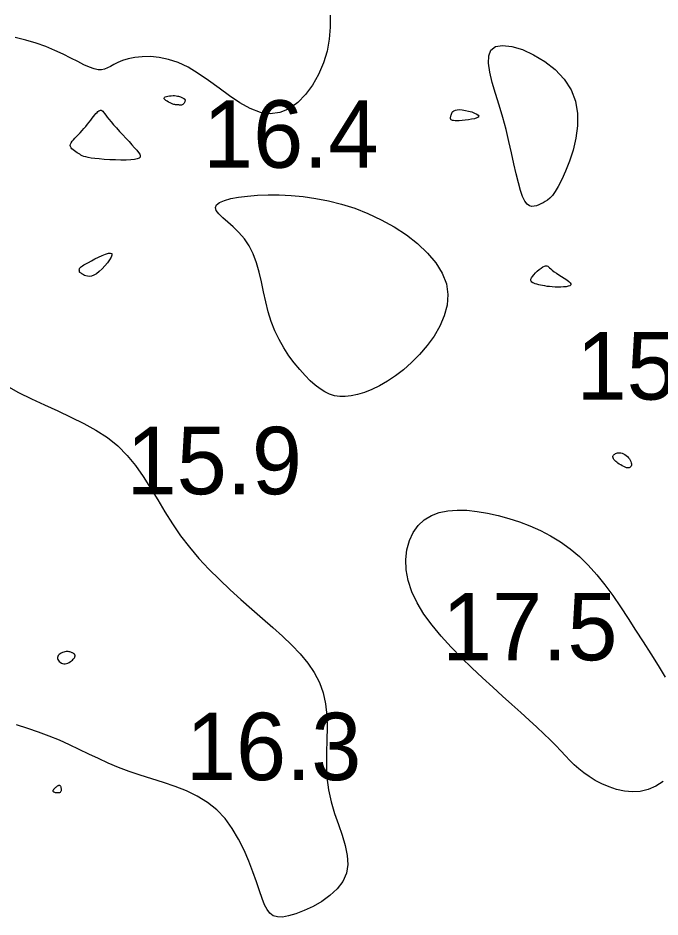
# Model space of a CAD drawing. Extents: x 3040093 to 3056816, y 408076 to 509144.
# Drawn here: x 3045643.6 to 3045691.2, y 434260.6 to 434327.2 of the extents above; entities that cross this region are included whole.
import ezdxf

# ---------------------------------------------------------------- set-up
doc = ezdxf.new("R2010")
doc.units = 0
doc.layers.add('V-CHAN-CONT-EL17', color=7, linetype='Continuous')
doc.layers.add('V-TOPO-SOUN-0610', color=7, linetype='Continuous')

msp = doc.modelspace()

# ---------------------------------------------------------------- linework, layer by layer
at = {"layer": 'V-CHAN-CONT-EL17'}
for points in [[(3045666.753, 434327.455), (3045666.767, 434326.563), (3045666.697, 434325.675), (3045666.532, 434324.791), (3045666.266, 434323.913), (3045665.904, 434323.066), (3045665.458, 434322.276), (3045664.938, 434321.57), (3045664.355, 434320.975), (3045663.718, 434320.519), (3045663.038, 434320.229), (3045662.326, 434320.132), (3045661.592, 434320.243), (3045660.839, 434320.532), (3045660.075, 434320.955), (3045659.302, 434321.47), (3045658.527, 434322.035), (3045657.753, 434322.607), (3045656.985, 434323.142), (3045656.228, 434323.598), (3045655.487, 434323.942), (3045654.769, 434324.179), (3045654.082, 434324.32), (3045653.432, 434324.381), (3045652.828, 434324.374), (3045652.277, 434324.314), (3045651.787, 434324.212), (3045651.364, 434324.085), (3045651.013, 434323.943), (3045650.721, 434323.798), (3045650.47, 434323.661), (3045650.245, 434323.543), (3045650.028, 434323.454), (3045649.804, 434323.405), (3045649.554, 434323.405), (3045649.263, 434323.467), (3045648.917, 434323.596), (3045648.513, 434323.783), (3045648.054, 434324.015), (3045647.54, 434324.279), (3045646.972, 434324.56), (3045646.353, 434324.847), (3045645.682, 434325.125), (3045644.962, 434325.381), (3045644.198, 434325.606), (3045643.418, 434325.802)], [(3045642.736, 434300.002), (3045643.661, 434299.484), (3045644.618, 434299.004), (3045645.596, 434298.549), (3045646.578, 434298.105), (3045647.549, 434297.656), (3045648.494, 434297.187), (3045649.398, 434296.683), (3045650.245, 434296.129), (3045651.02, 434295.511), (3045651.713, 434294.816), (3045652.337, 434294.056), (3045652.911, 434293.242), (3045653.453, 434292.388), (3045653.981, 434291.508), (3045654.515, 434290.616), (3045655.072, 434289.725), (3045655.671, 434288.847), (3045656.326, 434287.996), (3045657.032, 434287.171), (3045657.777, 434286.372), (3045658.551, 434285.597), (3045659.345, 434284.847), (3045660.147, 434284.119), (3045660.947, 434283.412), (3045661.736, 434282.727), (3045662.501, 434282.059), (3045663.232, 434281.402), (3045663.918, 434280.748), (3045664.546, 434280.087), (3045665.105, 434279.41), (3045665.583, 434278.71), (3045665.969, 434277.977), (3045666.252, 434277.202), (3045666.425, 434276.38), (3045666.51, 434275.518), (3045666.532, 434274.624), (3045666.518, 434273.708), (3045666.495, 434272.78), (3045666.489, 434271.848), (3045666.527, 434270.922), (3045666.635, 434270.012), (3045666.829, 434269.126), (3045667.086, 434268.267), (3045667.369, 434267.438), (3045667.644, 434266.641), (3045667.877, 434265.878), (3045668.032, 434265.153), (3045668.076, 434264.468), (3045667.972, 434263.824), (3045667.697, 434263.225), (3045667.277, 434262.676), (3045666.746, 434262.179), (3045666.139, 434261.741), (3045665.493, 434261.366), (3045664.844, 434261.057), (3045664.225, 434260.821), (3045663.675, 434260.661), (3045663.218, 434260.581), (3045662.847, 434260.586), (3045662.547, 434260.676), (3045662.3, 434260.856), (3045662.09, 434261.129), (3045661.9, 434261.496), (3045661.715, 434261.961), (3045661.517, 434262.527), (3045661.292, 434263.191), (3045661.031, 434263.932), (3045660.729, 434264.724), (3045660.378, 434265.541), (3045659.971, 434266.356), (3045659.503, 434267.143), (3045658.967, 434267.876), (3045658.356, 434268.527), (3045657.667, 434269.079), (3045656.912, 434269.541), (3045656.106, 434269.929), (3045655.266, 434270.262), (3045654.405, 434270.554), (3045653.541, 434270.825), (3045652.687, 434271.089), (3045651.861, 434271.365), (3045651.072, 434271.666), (3045650.315, 434271.987), (3045649.582, 434272.324), (3045648.863, 434272.669), (3045648.149, 434273.015), (3045647.429, 434273.357), (3045646.696, 434273.686), (3045645.939, 434273.997), (3045645.151, 434274.286), (3045644.339, 434274.562), (3045643.508, 434274.839)], [(3045691.441, 434270.626), (3045690.906, 434270.278), (3045690.34, 434270.033), (3045689.757, 434269.898), (3045689.167, 434269.863), (3045688.578, 434269.915), (3045687.999, 434270.039), (3045687.438, 434270.223), (3045686.906, 434270.452), (3045686.41, 434270.712), (3045685.958, 434270.991), (3045685.557, 434271.277), (3045685.196, 434271.571), (3045684.86, 434271.877), (3045684.536, 434272.198), (3045684.21, 434272.538), (3045683.869, 434272.902), (3045683.497, 434273.292), (3045683.081, 434273.713), (3045682.611, 434274.168), (3045682.087, 434274.657), (3045681.514, 434275.18), (3045680.895, 434275.738), (3045680.236, 434276.33), (3045679.54, 434276.957), (3045678.811, 434277.619), (3045678.055, 434278.316), (3045677.276, 434279.047), (3045676.494, 434279.808), (3045675.727, 434280.594), (3045674.995, 434281.398), (3045674.317, 434282.217), (3045673.713, 434283.044), (3045673.203, 434283.875), (3045672.807, 434284.704), (3045672.538, 434285.525), (3045672.395, 434286.327), (3045672.37, 434287.096), (3045672.455, 434287.821), (3045672.643, 434288.489), (3045672.925, 434289.088), (3045673.295, 434289.606), (3045673.744, 434290.029), (3045674.265, 434290.349), (3045674.85, 434290.571), (3045675.49, 434290.705), (3045676.176, 434290.758), (3045676.9, 434290.741), (3045677.653, 434290.662), (3045678.427, 434290.529), (3045679.212, 434290.353), (3045680.002, 434290.139), (3045680.79, 434289.885), (3045681.572, 434289.588), (3045682.345, 434289.244), (3045683.102, 434288.847), (3045683.84, 434288.395), (3045684.555, 434287.882), (3045685.24, 434287.306), (3045685.895, 434286.663), (3045686.522, 434285.96), (3045687.125, 434285.207), (3045687.71, 434284.411), (3045688.282, 434283.582), (3045688.846, 434282.728), (3045689.406, 434281.858), (3045689.967, 434280.98), (3045690.531, 434280.103), (3045691.083, 434279.23), (3045691.605, 434278.366)]]:
    msp.add_lwpolyline(points, dxfattribs=at)
for points in [[(3045679.289, 434320.77), (3045679.02, 434321.643), (3045678.78, 434322.47), (3045678.596, 434323.229), (3045678.5, 434323.896), (3045678.519, 434324.45), (3045678.683, 434324.869), (3045679.021, 434325.129), (3045679.55, 434325.214), (3045680.23, 434325.133), (3045681.011, 434324.899), (3045681.841, 434324.526), (3045682.67, 434324.028), (3045683.445, 434323.419), (3045684.116, 434322.712), (3045684.631, 434321.923), (3045684.952, 434321.066), (3045685.097, 434320.165), (3045685.094, 434319.246), (3045684.974, 434318.334), (3045684.768, 434317.454), (3045684.505, 434316.632), (3045684.215, 434315.894), (3045683.929, 434315.264), (3045683.67, 434314.762), (3045683.44, 434314.376), (3045683.234, 434314.088), (3045683.047, 434313.879), (3045682.873, 434313.732), (3045682.709, 434313.628), (3045682.549, 434313.549), (3045682.388, 434313.477), (3045682.223, 434313.399), (3045682.054, 434313.328), (3045681.882, 434313.28), (3045681.709, 434313.272), (3045681.536, 434313.324), (3045681.365, 434313.451), (3045681.197, 434313.672), (3045681.033, 434314.004), (3045680.875, 434314.458), (3045680.718, 434315.025), (3045680.559, 434315.687), (3045680.391, 434316.43), (3045680.212, 434317.236), (3045680.016, 434318.089), (3045679.799, 434318.973), (3045679.556, 434319.873)], [(3045655.002, 434320.907), (3045654.895, 434320.955), (3045654.785, 434321.009), (3045654.68, 434321.068), (3045654.586, 434321.13), (3045654.511, 434321.191), (3045654.463, 434321.25), (3045654.449, 434321.305), (3045654.475, 434321.352), (3045654.535, 434321.393), (3045654.623, 434321.427), (3045654.731, 434321.454), (3045654.854, 434321.473), (3045654.983, 434321.485), (3045655.112, 434321.49), (3045655.233, 434321.487), (3045655.342, 434321.477), (3045655.438, 434321.46), (3045655.522, 434321.439), (3045655.596, 434321.415), (3045655.66, 434321.389), (3045655.717, 434321.364), (3045655.767, 434321.339), (3045655.812, 434321.318), (3045655.853, 434321.3), (3045655.89, 434321.286), (3045655.922, 434321.273), (3045655.949, 434321.259), (3045655.971, 434321.243), (3045655.988, 434321.224), (3045655.999, 434321.2), (3045656.004, 434321.169), (3045656.002, 434321.13), (3045655.995, 434321.085), (3045655.982, 434321.036), (3045655.963, 434320.987), (3045655.939, 434320.938), (3045655.91, 434320.893), (3045655.875, 434320.854), (3045655.836, 434320.823), (3045655.793, 434320.803), (3045655.747, 434320.791), (3045655.698, 434320.786), (3045655.649, 434320.787), (3045655.601, 434320.791), (3045655.554, 434320.797), (3045655.51, 434320.803), (3045655.471, 434320.807), (3045655.436, 434320.808), (3045655.404, 434320.807), (3045655.371, 434320.806), (3045655.335, 434320.807), (3045655.293, 434320.812), (3045655.241, 434320.822), (3045655.177, 434320.841), (3045655.098, 434320.868)], [(3045675.687, 434319.762), (3045675.682, 434319.791), (3045675.68, 434319.822), (3045675.683, 434319.856), (3045675.689, 434319.895), (3045675.699, 434319.94), (3045675.712, 434319.99), (3045675.728, 434320.048), (3045675.747, 434320.113), (3045675.773, 434320.183), (3045675.811, 434320.252), (3045675.866, 434320.317), (3045675.943, 434320.373), (3045676.046, 434320.417), (3045676.18, 434320.445), (3045676.349, 434320.451), (3045676.556, 434320.435), (3045676.787, 434320.397), (3045677.026, 434320.343), (3045677.258, 434320.276), (3045677.466, 434320.2), (3045677.634, 434320.12), (3045677.747, 434320.04), (3045677.787, 434319.963), (3045677.745, 434319.893), (3045677.631, 434319.832), (3045677.462, 434319.778), (3045677.252, 434319.732), (3045677.018, 434319.694), (3045676.776, 434319.664), (3045676.543, 434319.642), (3045676.333, 434319.629), (3045676.159, 434319.623), (3045676.022, 434319.625), (3045675.915, 434319.633), (3045675.836, 434319.646), (3045675.778, 434319.664), (3045675.739, 434319.686), (3045675.714, 434319.71), (3045675.698, 434319.736)], [(3045647.51, 434317.898), (3045647.559, 434317.999), (3045647.633, 434318.106), (3045647.729, 434318.219), (3045647.842, 434318.338), (3045647.967, 434318.465), (3045648.101, 434318.599), (3045648.238, 434318.741), (3045648.376, 434318.891), (3045648.511, 434319.047), (3045648.643, 434319.205), (3045648.772, 434319.364), (3045648.895, 434319.519), (3045649.013, 434319.669), (3045649.123, 434319.811), (3045649.225, 434319.94), (3045649.317, 434320.056), (3045649.402, 434320.157), (3045649.479, 434320.242), (3045649.55, 434320.311), (3045649.615, 434320.362), (3045649.676, 434320.394), (3045649.734, 434320.408), (3045649.789, 434320.402), (3045649.843, 434320.375), (3045649.9, 434320.326), (3045649.963, 434320.256), (3045650.038, 434320.162), (3045650.127, 434320.045), (3045650.235, 434319.904), (3045650.366, 434319.737), (3045650.524, 434319.545), (3045650.711, 434319.327), (3045650.922, 434319.089), (3045651.149, 434318.839), (3045651.384, 434318.582), (3045651.62, 434318.325), (3045651.85, 434318.076), (3045652.065, 434317.841), (3045652.259, 434317.626), (3045652.424, 434317.437), (3045652.554, 434317.275), (3045652.643, 434317.137), (3045652.684, 434317.021), (3045652.672, 434316.926), (3045652.601, 434316.851), (3045652.464, 434316.794), (3045652.256, 434316.754), (3045651.974, 434316.727), (3045651.633, 434316.714), (3045651.249, 434316.713), (3045650.84, 434316.721), (3045650.424, 434316.739), (3045650.018, 434316.763), (3045649.641, 434316.792), (3045649.308, 434316.825), (3045649.034, 434316.861), (3045648.814, 434316.9), (3045648.638, 434316.941), (3045648.498, 434316.985), (3045648.384, 434317.032), (3045648.287, 434317.082), (3045648.197, 434317.136), (3045648.106, 434317.194), (3045648.007, 434317.255), (3045647.903, 434317.32), (3045647.8, 434317.39), (3045647.703, 434317.463), (3045647.618, 434317.541), (3045647.55, 434317.624), (3045647.507, 434317.71), (3045647.492, 434317.802)], [(3045662.173, 434305.46), (3045661.988, 434306.199), (3045661.824, 434306.944), (3045661.665, 434307.684), (3045661.496, 434308.406), (3045661.301, 434309.098), (3045661.064, 434309.747), (3045660.769, 434310.341), (3045660.407, 434310.871), (3045660.001, 434311.34), (3045659.579, 434311.753), (3045659.17, 434312.116), (3045658.804, 434312.436), (3045658.509, 434312.717), (3045658.315, 434312.966), (3045658.25, 434313.189), (3045658.337, 434313.389), (3045658.568, 434313.568), (3045658.928, 434313.724), (3045659.403, 434313.857), (3045659.979, 434313.964), (3045660.64, 434314.045), (3045661.372, 434314.1), (3045662.161, 434314.126), (3045662.993, 434314.122), (3045663.862, 434314.083), (3045664.763, 434314.002), (3045665.69, 434313.873), (3045666.639, 434313.689), (3045667.605, 434313.445), (3045668.581, 434313.134), (3045669.564, 434312.75), (3045670.545, 434312.289), (3045671.502, 434311.756), (3045672.411, 434311.161), (3045673.247, 434310.512), (3045673.987, 434309.817), (3045674.604, 434309.084), (3045675.076, 434308.323), (3045675.376, 434307.541), (3045675.49, 434306.747), (3045675.431, 434305.951), (3045675.225, 434305.163), (3045674.894, 434304.394), (3045674.463, 434303.652), (3045673.955, 434302.949), (3045673.393, 434302.294), (3045672.802, 434301.698), (3045672.201, 434301.168), (3045671.601, 434300.705), (3045671.006, 434300.307), (3045670.422, 434299.972), (3045669.856, 434299.697), (3045669.313, 434299.482), (3045668.799, 434299.324), (3045668.319, 434299.222), (3045667.878, 434299.173), (3045667.47, 434299.178), (3045667.088, 434299.237), (3045666.723, 434299.35), (3045666.368, 434299.517), (3045666.016, 434299.74), (3045665.659, 434300.016), (3045665.289, 434300.349), (3045664.902, 434300.735), (3045664.504, 434301.175), (3045664.104, 434301.663), (3045663.711, 434302.198), (3045663.334, 434302.776), (3045662.984, 434303.394), (3045662.668, 434304.05), (3045662.396, 434304.74)], [(3045648.196, 434308.391), (3045648.193, 434308.396), (3045648.191, 434308.401), (3045648.188, 434308.408), (3045648.186, 434308.416), (3045648.184, 434308.426), (3045648.182, 434308.439), (3045648.179, 434308.455), (3045648.175, 434308.475), (3045648.172, 434308.498), (3045648.169, 434308.524), (3045648.167, 434308.551), (3045648.167, 434308.58), (3045648.17, 434308.61), (3045648.175, 434308.64), (3045648.185, 434308.671), (3045648.199, 434308.701), (3045648.222, 434308.733), (3045648.26, 434308.77), (3045648.317, 434308.814), (3045648.399, 434308.869), (3045648.511, 434308.938), (3045648.657, 434309.023), (3045648.843, 434309.126), (3045649.071, 434309.249), (3045649.328, 434309.383), (3045649.597, 434309.515), (3045649.863, 434309.636), (3045650.11, 434309.733), (3045650.321, 434309.795), (3045650.481, 434309.812), (3045650.573, 434309.771), (3045650.587, 434309.666), (3045650.53, 434309.507), (3045650.415, 434309.31), (3045650.256, 434309.091), (3045650.064, 434308.863), (3045649.854, 434308.644), (3045649.638, 434308.447), (3045649.429, 434308.287), (3045649.238, 434308.178), (3045649.066, 434308.113), (3045648.912, 434308.087), (3045648.776, 434308.09), (3045648.658, 434308.115), (3045648.556, 434308.155), (3045648.469, 434308.201), (3045648.398, 434308.246), (3045648.341, 434308.284), (3045648.296, 434308.314), (3045648.263, 434308.337), (3045648.238, 434308.354), (3045648.221, 434308.366), (3045648.21, 434308.375), (3045648.204, 434308.382), (3045648.199, 434308.387)], [(3045681.764, 434308.083), (3045681.864, 434308.208), (3045681.985, 434308.339), (3045682.119, 434308.469), (3045682.259, 434308.591), (3045682.398, 434308.699), (3045682.529, 434308.787), (3045682.644, 434308.848), (3045682.739, 434308.877), (3045682.818, 434308.877), (3045682.889, 434308.85), (3045682.958, 434308.8), (3045683.034, 434308.73), (3045683.123, 434308.642), (3045683.232, 434308.541), (3045683.368, 434308.43), (3045683.536, 434308.312), (3045683.726, 434308.189), (3045683.925, 434308.065), (3045684.12, 434307.942), (3045684.298, 434307.824), (3045684.447, 434307.713), (3045684.554, 434307.613), (3045684.606, 434307.525), (3045684.595, 434307.453), (3045684.525, 434307.395), (3045684.407, 434307.351), (3045684.25, 434307.32), (3045684.065, 434307.3), (3045683.861, 434307.289), (3045683.647, 434307.288), (3045683.434, 434307.294), (3045683.23, 434307.306), (3045683.035, 434307.325), (3045682.851, 434307.347), (3045682.678, 434307.374), (3045682.515, 434307.404), (3045682.363, 434307.437), (3045682.221, 434307.47), (3045682.09, 434307.505), (3045681.971, 434307.539), (3045681.866, 434307.576), (3045681.777, 434307.617), (3045681.708, 434307.665), (3045681.662, 434307.722), (3045681.642, 434307.79), (3045681.65, 434307.872), (3045681.691, 434307.969)], [(3045687.939, 434294.364), (3045687.882, 434294.418), (3045687.837, 434294.465), (3045687.803, 434294.508), (3045687.777, 434294.547), (3045687.759, 434294.582), (3045687.746, 434294.615), (3045687.737, 434294.646), (3045687.73, 434294.675), (3045687.726, 434294.704), (3045687.725, 434294.733), (3045687.73, 434294.762), (3045687.741, 434294.79), (3045687.76, 434294.819), (3045687.787, 434294.849), (3045687.824, 434294.88), (3045687.871, 434294.911), (3045687.928, 434294.942), (3045687.993, 434294.969), (3045688.066, 434294.991), (3045688.147, 434295.004), (3045688.233, 434295.007), (3045688.323, 434294.997), (3045688.418, 434294.972), (3045688.516, 434294.931), (3045688.613, 434294.875), (3045688.709, 434294.805), (3045688.799, 434294.726), (3045688.882, 434294.64), (3045688.955, 434294.548), (3045689.016, 434294.453), (3045689.062, 434294.358), (3045689.09, 434294.265), (3045689.102, 434294.177), (3045689.096, 434294.095), (3045689.075, 434294.024), (3045689.038, 434293.965), (3045688.985, 434293.92), (3045688.918, 434293.892), (3045688.837, 434293.885), (3045688.743, 434293.898), (3045688.638, 434293.93), (3045688.528, 434293.977), (3045688.415, 434294.035), (3045688.302, 434294.1), (3045688.195, 434294.169), (3045688.097, 434294.239), (3045688.01, 434294.305)], [(3045647.762, 434279.747), (3045647.798, 434279.798), (3045647.824, 434279.844), (3045647.84, 434279.887), (3045647.848, 434279.926), (3045647.85, 434279.961), (3045647.846, 434279.992), (3045647.838, 434280.02), (3045647.826, 434280.045), (3045647.81, 434280.067), (3045647.791, 434280.087), (3045647.768, 434280.106), (3045647.741, 434280.124), (3045647.709, 434280.141), (3045647.673, 434280.159), (3045647.631, 434280.178), (3045647.584, 434280.199), (3045647.532, 434280.219), (3045647.475, 434280.238), (3045647.412, 434280.254), (3045647.343, 434280.265), (3045647.269, 434280.27), (3045647.189, 434280.267), (3045647.103, 434280.254), (3045647.012, 434280.23), (3045646.919, 434280.196), (3045646.828, 434280.153), (3045646.743, 434280.102), (3045646.668, 434280.043), (3045646.607, 434279.978), (3045646.563, 434279.908), (3045646.541, 434279.833), (3045646.544, 434279.754), (3045646.569, 434279.676), (3045646.614, 434279.599), (3045646.675, 434279.529), (3045646.75, 434279.467), (3045646.836, 434279.417), (3045646.929, 434279.381), (3045647.026, 434279.363), (3045647.126, 434279.365), (3045647.225, 434279.384), (3045647.322, 434279.417), (3045647.415, 434279.462), (3045647.503, 434279.516), (3045647.583, 434279.574), (3045647.654, 434279.634), (3045647.714, 434279.692)], [(3045646.256, 434270.021), (3045646.271, 434270.043), (3045646.289, 434270.066), (3045646.308, 434270.089), (3045646.33, 434270.113), (3045646.353, 434270.137), (3045646.379, 434270.162), (3045646.406, 434270.187), (3045646.435, 434270.213), (3045646.465, 434270.239), (3045646.495, 434270.264), (3045646.527, 434270.288), (3045646.557, 434270.308), (3045646.588, 434270.326), (3045646.617, 434270.339), (3045646.645, 434270.348), (3045646.67, 434270.35), (3045646.694, 434270.347), (3045646.716, 434270.338), (3045646.736, 434270.322), (3045646.754, 434270.301), (3045646.77, 434270.273), (3045646.785, 434270.239), (3045646.797, 434270.199), (3045646.808, 434270.152), (3045646.816, 434270.101), (3045646.819, 434270.048), (3045646.818, 434269.995), (3045646.81, 434269.943), (3045646.795, 434269.896), (3045646.772, 434269.855), (3045646.739, 434269.822), (3045646.695, 434269.8), (3045646.644, 434269.786), (3045646.587, 434269.78), (3045646.527, 434269.782), (3045646.467, 434269.789), (3045646.41, 434269.801), (3045646.357, 434269.816), (3045646.313, 434269.833), (3045646.278, 434269.851), (3045646.253, 434269.87), (3045646.236, 434269.891), (3045646.227, 434269.911), (3045646.224, 434269.933), (3045646.226, 434269.954), (3045646.233, 434269.976), (3045646.243, 434269.999)]]:
    msp.add_lwpolyline(points, close=True, dxfattribs=at)

# ---------------------------------------------------------------- texts
at = {"layer": 'V-TOPO-SOUN-0610'}
for s, p in [('16.4 ', (3045657.333, 434316.14)), ('15.9 ', (3045685.023, 434298.95)), ('15.9 ', (3045651.663, 434291.93)), ('17.5 ', (3045675.053, 434279.62)), ('16.3 ', (3045656.063, 434270.73))]:
    msp.add_text(s, height=5, dxfattribs=at).set_placement(p)

doc.saveas('drawing.dxf')
